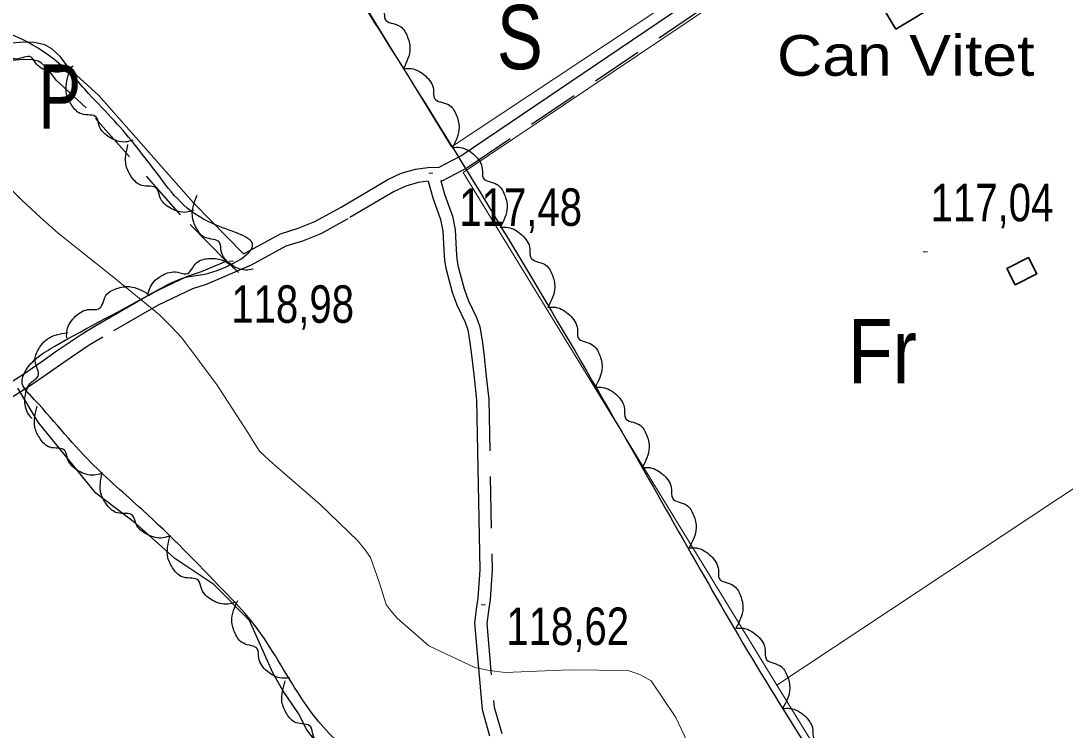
# Model space of a CAD drawing. Extents: x 487425 to 492029, y 4383576 to 4386788.
# Drawn here: x 490064 to 490307.6, y 4385950.3 to 4386115.8 of the extents above; entities that cross this region are included whole.
import ezdxf
from ezdxf.enums import TextEntityAlignment as Align

# ---------------------------------------------------------------- set-up
doc = ezdxf.new("R2010")
doc.units = 0
doc.header["$LTSCALE"] = 4
doc.linetypes.add('LONG_DASHED', pattern=[7.5, 6, -1.5])
doc.linetypes.add('MEDIUM_DASHED', pattern=[4.5, 3, -1.5])
for name, color, linetype, lineweight in [('25', 7, 'LONG_DASHED', 25), ('27', 7, 'Continuous', 25), ('38', 7, 'Continuous', 25), ('47', 7, 'Continuous', 35), ('51', 7, 'Continuous', 13), ('7', 7, 'Continuous', 13), ('9', 7, 'Continuous', 13)]:
    doc.layers.add(name, color=color, linetype=linetype, lineweight=lineweight)
doc.layers.add('31', color=7, linetype='Continuous')
doc.layers.add('5', color=7, linetype='Continuous')

msp = doc.modelspace()

# ---------------------------------------------------------------- linework, layer by layer
at = {"layer": '25'}
msp.add_lwpolyline([(490051.6, 4385872.19), (490137.42, 4385945.99), (490134.27, 4385946.97), (490132.7, 4385947.72), (490130.68, 4385950.35), (490128.74, 4385954.18), (490125.09, 4385959.59), (490122.77, 4385963.65), (490117.34, 4385975.89), (490109.04, 4385984.31), (490099.91, 4385990.34), (490090.79, 4385998.54), (490081.51, 4386005.61), (490067.99, 4386022.15), (490063.29, 4386030.14)], dxfattribs=at)
at = {"layer": '27'}
for points in [[(490052.1, 4386271.73), (490087.23, 4386212.09), (490129.91, 4386141.85), (490165.28, 4386085.36), (490209.59, 4386010.47), (490241.89, 4385955.04), (490299.5, 4385863.47), (490312.32, 4385839.66), (490347.47, 4385784.14), (490349.11, 4385779.34), (490350.37, 4385775.14), (490349.31, 4385771.69), (490343.97, 4385765.71), (490336.3, 4385759.96), (490324.95, 4385748.9), (490322.69, 4385746.65), (490312.02, 4385740.31), (490313.14, 4385737.99), (490313.21, 4385734.91), (490312.23, 4385732.74), (490304.48, 4385724.89), (490275.85, 4385753.24), (490254.25, 4385777.23), (490245.58, 4385787.08), (490243.42, 4385790.98), (490244.56, 4385796.45), (490251.34, 4385805.13), (490254.13, 4385810.89), (490250.84, 4385814.2), (490247.58, 4385828.53), (490244.46, 4385838.07), (490237.67, 4385848.81), (490235.73, 4385852.04), (490233.87, 4385854.82), (490232.46, 4385862.02), (490232.86, 4385869.07), (490232.12, 4385873.34), (490226.66, 4385877.48), (490220.22, 4385881.03), (490206.75, 4385887.97), (490189.92, 4385901.74), (490176.68, 4385913.33), (490174.88, 4385913.78), (490170.98, 4385912.44), (490147.97, 4385938.76), (490137.87, 4385947.63), (490128.53, 4385959.21), (490117.86, 4385975.66), (490111.29, 4385982.88), (490092.37, 4386001.68), (490080.33, 4386012.74), (490066.14, 4386028.53), (490064.27, 4386031.53), (490064.65, 4386033.26), (490071.94, 4386039.91), (490095.3, 4386052.66), (490102.88, 4386056.08), (490106.93, 4386056.75), (490118.05, 4386063.76), (490108.84, 4386068.44), (490095.91, 4386080.02), (490085.82, 4386092.5), (490079.84, 4386098.82), (490076.03, 4386102.95), (490055.9, 4386114.19), (490035.27, 4386110.65), (490027.31, 4386106.25), (490022.8, 4386103.49), (490016.87, 4386100.88), (490009.59, 4386100.23), (490007.04, 4386100.24), (489993.29, 4386115.35), (489978.27, 4386132.49), (489957.65, 4386157.07), (489944.5, 4386171.88), (489944.5, 4386171.96), (489967.13, 4386193.11), (489991.2, 4386215.98), (490015.33, 4386237.65), (490034.88, 4386255.81), (490049.99, 4386269.79)], [(490141.72, 4386123.07), (490143.5, 4386123.12), (490146.88, 4386121.39), (490148.75, 4386118.21), (490149, 4386116.17), (490152.25, 4386114.71), (490154.08, 4386112.36), (490154.77, 4386109.42), (490153.27, 4386104.69)], [(490076.2, 4386105.28), (490074.71, 4386104.31), (490070.93, 4386104.02), (490067.67, 4386105.76), (490066.39, 4386107.37), (490062.87, 4386106.93), (490060.07, 4386107.98), (490057.95, 4386110.13), (490056.77, 4386114.95)], [(490090.11, 4386087.96), (490088.38, 4386087.57), (490084.73, 4386088.6), (490082.27, 4386091.36), (490081.63, 4386093.31), (490078.16, 4386094.11), (490075.91, 4386096.06), (490074.65, 4386098.81), (490075.21, 4386103.74)], [(490153.24, 4386104.67), (490155.02, 4386104.72), (490158.39, 4386102.98), (490160.25, 4386099.79), (490160.49, 4386097.75), (490163.73, 4386096.28), (490165.55, 4386093.92), (490166.24, 4386090.97), (490164.71, 4386086.25)], [(490104.33, 4386071.62), (490102.61, 4386071.17), (490098.93, 4386072.1), (490096.4, 4386074.79), (490095.7, 4386076.72), (490092.21, 4386077.41), (490089.89, 4386079.3), (490088.56, 4386082.01), (490088.98, 4386086.96)], [(490164.74, 4386086.27), (490166.51, 4386086.28), (490169.85, 4386084.47), (490171.64, 4386081.24), (490171.85, 4386079.2), (490175.05, 4386077.66), (490176.83, 4386075.27), (490177.45, 4386072.31), (490175.83, 4386067.62)], [(490118.17, 4386057.86), (490116.4, 4386057.66), (490112.89, 4386059.09), (490110.75, 4386062.11), (490110.33, 4386064.11), (490106.97, 4386065.29), (490104.95, 4386067.47), (490104, 4386070.35), (490105.1, 4386075.18)], [(490175.84, 4386067.62), (490177.62, 4386067.63), (490180.95, 4386065.83), (490182.74, 4386062.6), (490182.95, 4386060.56), (490186.16, 4386059.02), (490187.93, 4386056.62), (490188.55, 4386053.66), (490186.93, 4386048.97)], [(490093.7, 4386052.08), (490094.22, 4386053.77), (490096.94, 4386056.42), (490100.55, 4386057.17), (490102.56, 4386056.76), (490104.98, 4386059.37), (490107.8, 4386060.35), (490110.81, 4386060.07), (490114.8, 4386057.13)], [(490074.68, 4386041.88), (490074.77, 4386043.66), (490076.76, 4386046.89), (490080.08, 4386048.5), (490082.13, 4386048.59), (490083.84, 4386051.7), (490086.34, 4386053.35), (490089.33, 4386053.8), (490093.92, 4386051.93)], [(490186.95, 4386048.98), (490188.72, 4386048.98), (490192.05, 4386047.15), (490193.82, 4386043.92), (490194.02, 4386041.87), (490197.21, 4386040.32), (490198.98, 4386037.91), (490199.58, 4386034.95), (490197.94, 4386030.27)], [(490066.64, 4386023), (490065.56, 4386024.41), (490065, 4386028.16), (490066.5, 4386031.53), (490068, 4386032.93), (490067.3, 4386036.41), (490068.15, 4386039.27), (490070.13, 4386041.55), (490074.85, 4386043.08)], [(490197.95, 4386030.28), (490199.72, 4386030.28), (490203.05, 4386028.45), (490204.82, 4386025.21), (490205.01, 4386023.17), (490208.21, 4386021.61), (490209.98, 4386019.21), (490210.58, 4386016.24), (490208.94, 4386011.56)], [(490082.74, 4386010.2), (490081.01, 4386009.8), (490077.36, 4386010.83), (490074.9, 4386013.58), (490074.25, 4386015.53), (490070.78, 4386016.32), (490068.52, 4386018.26), (490067.26, 4386021.01), (490067.8, 4386025.94)], [(490098.88, 4385995.68), (490097.18, 4385995.17), (490093.47, 4385995.95), (490090.83, 4385998.53), (490090.05, 4386000.43), (490086.54, 4386000.99), (490084.15, 4386002.78), (490082.71, 4386005.44), (490082.93, 4386010.4)], [(490208.95, 4386011.57), (490210.72, 4386011.56), (490214.04, 4386009.73), (490215.8, 4386006.48), (490215.99, 4386004.44), (490219.18, 4386002.87), (490220.94, 4386000.46), (490221.53, 4385997.49), (490219.87, 4385992.82)], [(490114.02, 4385980.13), (490112.3, 4385979.69), (490108.63, 4385980.63), (490106.11, 4385983.33), (490105.41, 4385985.26), (490101.93, 4385985.97), (490099.62, 4385987.86), (490098.3, 4385990.58), (490098.73, 4385995.52)], [(490219.88, 4385992.82), (490221.65, 4385992.82), (490224.97, 4385990.98), (490226.73, 4385987.74), (490226.92, 4385985.69), (490230.11, 4385984.13), (490231.87, 4385981.71), (490232.46, 4385978.75), (490230.8, 4385974.07)], [(490126.66, 4385962.52), (490124.89, 4385962.42), (490121.46, 4385964.05), (490119.5, 4385967.17), (490119.19, 4385969.2), (490115.9, 4385970.57), (490114, 4385972.87), (490113.22, 4385975.79), (490114.59, 4385980.56)], [(490230.8, 4385974.08), (490232.58, 4385974.07), (490235.89, 4385972.23), (490237.66, 4385968.98), (490237.84, 4385966.94), (490241.03, 4385965.37), (490242.79, 4385962.96), (490243.38, 4385959.99), (490241.72, 4385955.32)], [(490139.84, 4385945.34), (490138.09, 4385945.03), (490134.49, 4385946.23), (490132.17, 4385949.1), (490131.62, 4385951.08), (490128.19, 4385952.04), (490126.03, 4385954.09), (490124.91, 4385956.9), (490125.69, 4385961.8)], [(490241.72, 4385955.32), (490243.49, 4385955.37), (490246.86, 4385953.63), (490248.73, 4385950.45), (490248.98, 4385948.41), (490252.22, 4385946.95), (490254.05, 4385944.59), (490254.74, 4385941.64), (490253.22, 4385936.92)]]:
    msp.add_spline(points, degree=3, dxfattribs=at)
at = {"layer": '38', "linetype": 'MEDIUM_DASHED'}
for points in [[(490288.81, 4386164.94), (490222.87, 4386118.55), (490168.27, 4386081.58), (490162.39, 4386078.53), (490161.98, 4386078.51)], [(490111.9, 4386059.76), (490101.25, 4386070.56), (490079.24, 4386095.56), (490072.22, 4386102.01), (490070.21, 4386104.7), (490068.78, 4386105.97), (490068.02, 4386106.41), (490066.66, 4386106.74), (490064.71, 4386106.8), (490061.75, 4386106.55), (490053.84, 4386104.03), (490041.41, 4386097.01), (490035.81, 4386094.53), (490031.93, 4386092.54), (490028.15, 4386090.08), (490024.55, 4386086.23), (490021.68, 4386082.78), (490012.03, 4386072.72), (489999.03, 4386060.55), (489982.06, 4386045.56), (489973.64, 4386038.39), (489963.14, 4386029.29), (489958.98, 4386025.54), (489954.72, 4386022.06)], [(490161.98, 4386078.51), (490162.82, 4386075.4), (490164.69, 4386070.25), (490165.32, 4386067.07), (490165.53, 4386062.48), (490165.67, 4386060.18), (490166.01, 4386058.43), (490167.4, 4386053.33), (490168.33, 4386050.66), (490170.27, 4386046.62), (490171.07, 4386044.42), (490171.61, 4386041.2), (490171.98, 4386038.17), (490172.57, 4386032.91), (490173.15, 4386027.46), (490173.93, 4385987.61), (490173.46, 4385980.77), (490173.07, 4385978.18), (490172.7, 4385975.18), (490174.42, 4385955.63), (490176.2, 4385949.55)], [(490159.01, 4386078.44), (490156.72, 4386078.13), (490153.81, 4386077.28), (490151.12, 4386076.01), (490140.3, 4386069.64), (490133.95, 4386066.11), (490129.72, 4386064.44), (490125.84, 4386063.23), (490117.76, 4386058.82), (490107.25, 4386054.33), (490104.07, 4386053.31), (490096, 4386049.48), (490083.11, 4386042.01), (490079.96, 4386040.11), (490074.03, 4386036.14), (490070.66, 4386033.76), (490066.18, 4386030.66), (490060.04, 4386026.76)]]:
    msp.add_lwpolyline(points, dxfattribs=at)
at = {"layer": '38'}
for points in [[(490115.93, 4386061.49), (490116.38, 4386061.68), (490124.59, 4386066.16), (490128.67, 4386067.44), (490132.6, 4386068.98), (490138.73, 4386072.39), (490149.63, 4386078.82), (490152.69, 4386080.26), (490156.06, 4386081.25), (490158.9, 4386081.63), (490161.59, 4386081.69), (490166.64, 4386084.31), (490221.09, 4386121.17), (490223.38, 4386122.73)], [(490115.93, 4386061.49), (490104.23, 4386073.34), (490082.15, 4386098.41), (490075.25, 4386104.75), (490073.22, 4386107.47), (490071.18, 4386109.27), (490069.56, 4386110.23), (490067.2, 4386110.79), (490064.61, 4386110.88), (490060.95, 4386110.56), (490052.2, 4386107.79), (490039.58, 4386100.65), (490034.05, 4386098.2), (490029.88, 4386096.06), (490025.51, 4386093.22), (490021.5, 4386088.92), (490018.65, 4386085.49), (490009.17, 4386075.62), (489996.29, 4386063.56), (489979.4, 4386048.64), (489970.98, 4386041.47), (489960.45, 4386032.34), (489956.32, 4386028.62), (489952.15, 4386025.21)], [(490159.01, 4386078.44), (490160.07, 4386074.53), (490161.91, 4386069.48), (490162.46, 4386066.72), (490162.66, 4386062.33), (490162.81, 4386059.81), (490163.21, 4386057.77), (490164.65, 4386052.48), (490165.67, 4386049.56), (490167.62, 4386045.5), (490168.28, 4386043.69), (490168.76, 4386040.79), (490169.12, 4386037.84), (490169.71, 4386032.6), (490170.28, 4386027.28), (490171.06, 4385987.68), (490170.6, 4385981.08), (490170.22, 4385978.57), (490169.81, 4385975.23), (490171.58, 4385955.09), (490173.36, 4385949.01)], [(489942.29, 4386013.07), (489939.36, 4386005.25), (489939.15, 4386003.68), (489940.15, 4385999.85), (489940.69, 4385998.81), (489951.94, 4385985.55), (489969.76, 4385963.95), (489974.82, 4385960.21), (489975.88, 4385959.21), (489976.33, 4385959.26), (489977.01, 4385959.57), (490040.48, 4386014.74), (490058.17, 4386029.34), (490064.43, 4386033.31), (490068.85, 4386036.36), (490072.23, 4386038.75), (490078.26, 4386042.79), (490081.5, 4386044.74), (490094.52, 4386052.29), (490102.9, 4386056.26), (490106.14, 4386057.31), (490111.9, 4386059.76)]]:
    msp.add_lwpolyline(points, dxfattribs=at)
at = {"layer": '47'}
for points in [[(490279.21, 4386120.56), (490268.16, 4386113.93), (490263.17, 4386122.26), (490274.22, 4386128.89)], [(490295.95, 4386054.23), (490300.98, 4386056.8), (490299.04, 4386060.59), (490294.01, 4386058.02)]]:
    msp.add_lwpolyline(points, close=True, dxfattribs=at)
at = {"layer": '51'}
msp.add_line((490365.24, 4386043.64), (490240.36, 4385960.8), dxfattribs=at)
for points in [[(489952.23, 4386436.95), (489952.35, 4386436.76), (490049.2, 4386274.6), (490164.43, 4386086.44), (490218.59, 4386122.35)], [(490297.38, 4386156.73), (490291.71, 4386163.56), (490242.65, 4386131.17), (490167.22, 4386080.41), (490240.11, 4385961.2), (490315.54, 4385838.83), (490377.47, 4385736.44), (490417.91, 4385671.99), (490432.38, 4385645.48), (490437.37, 4385634.66)]]:
    msp.add_lwpolyline(points, dxfattribs=at)
at = {"layer": '7'}
for p, q in [((490159.14, 4386080.28), (490160.14, 4386080.28)), ((490274.48, 4386061.94), (490275.48, 4386061.94)), ((490112.59, 4386059.73), (490113.59, 4386059.73)), ((490171.36, 4385979.55), (490172.36, 4385979.55))]:
    msp.add_line(p, q, dxfattribs=at)
at = {"layer": '9'}
msp.add_lwpolyline([(490046.21, 4386091.84), (490064.15, 4386074.05), (490068.56, 4386069.98), (490072.71, 4386066.27), (490085.68, 4386055.93), (490096.3, 4386047.26), (490098.97, 4386044.6), (490101.53, 4386041.82), (490109.82, 4386030.84), (490115.91, 4386021.34), (490117.09, 4386019.5), (490118.05, 4386018), (490119.66, 4386015.43), (490121.94, 4386013.31), (490123.32, 4386012.09), (490125.02, 4386010.61), (490133.84, 4386003), (490142.59, 4385994.51), (490144.25, 4385992.48), (490145.57, 4385990.58), (490147.57, 4385984.87), (490149.24, 4385979.65), (490150.37, 4385978.07), (490151.77, 4385976.42), (490159.21, 4385969.96), (490169.89, 4385964.93), (490173.33, 4385964.19), (490176.98, 4385963.73), (490191.93, 4385964.39), (490205.67, 4385964.2), (490208.56, 4385963.21), (490211.05, 4385961.79), (490216.76, 4385953.27), (490221.36, 4385943.52)], dxfattribs=at)

# ---------------------------------------------------------------- texts
at = {"layer": '31'}
for s, width, p in [('S', 0.8, (490180.41, 4386104.55)), ('P', 0.75, (490073.06, 4386090.65)), ('Fr', 0.85, (490265.02, 4386031.27))]:
    msp.add_text(s, height=15, dxfattribs=dict(at, width=width)).set_placement(p, align=Align.CENTER)
at = {"layer": '5', "width": 1.15}
msp.add_text('Can Vitet', height=9.5, dxfattribs=at).set_placement((490300.48, 4386103.02), align=Align.RIGHT)
at = {"layer": '7', "width": 0.8}
for s, p in [('117,48', (490166.28, 4386067.99)), ('117,04', (490276.24, 4386069.05)), ('118,98', (490113.09, 4386045.36)), ('118,62', (490177.26, 4385970.16))]:
    msp.add_text(s, height=8.75, dxfattribs=at).set_placement(p)

doc.saveas('drawing.dxf')
